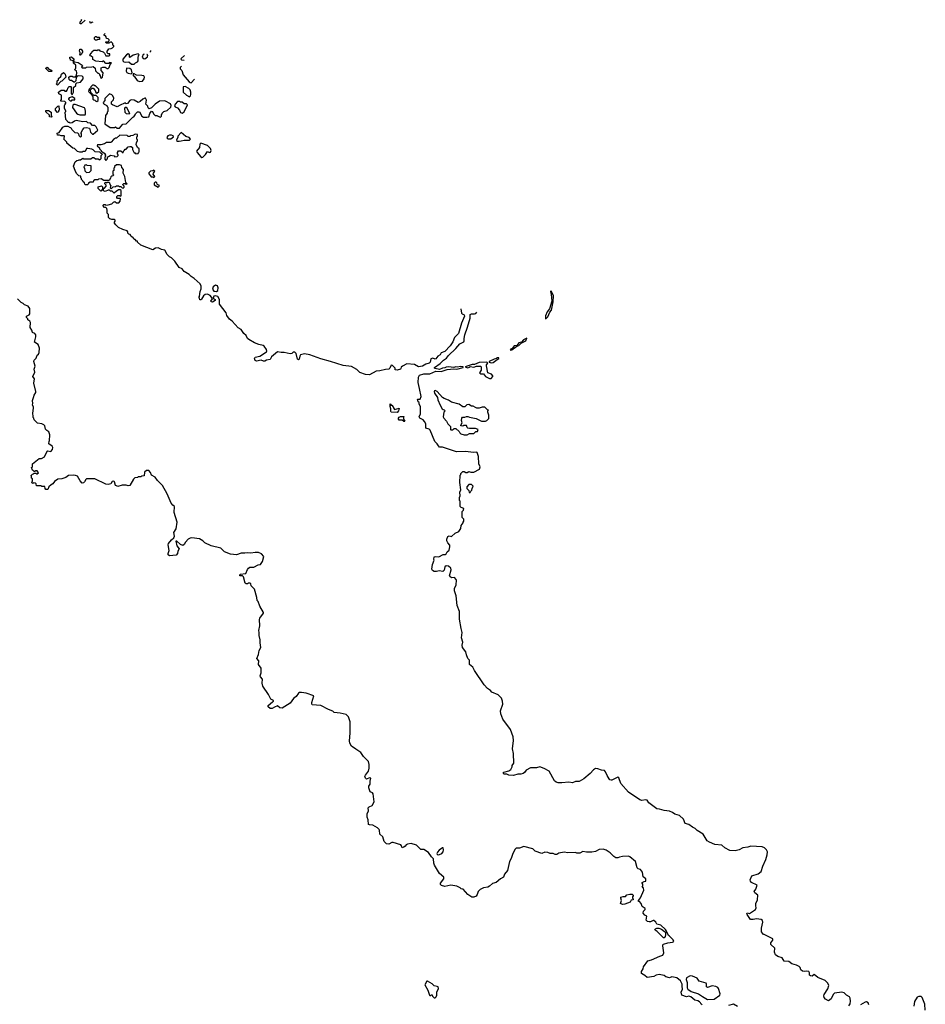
# Model space of a CAD drawing. Extents: x 1966327 to 2147849, y 395140 to 552178.
# Tile 285 of 316: x 2128360 to 2140492, y 415204 to 428396. Entities that reach past the tile are written whole.
import ezdxf

# ---------------------------------------------------------------- set-up
doc = ezdxf.new("R2010")
doc.units = 0

msp = doc.modelspace()

# ---------------------------------------------------------------- linework, layer by layer
at = {"layer": '0CON20XD'}
for points in [[(2129235, 428391), (2129185, 428340), (2129172, 428342), (2129170, 428365), (2129190, 428385), (2129190, 428396), (2129192, 428395)], [(2129342, 428362), (2129325, 428360), (2129315, 428350), (2129300, 428365), (2129304, 428376)], [(2129110, 427785), (2129082, 427812), (2129080, 427840), (2129065, 427850), (2129042, 427852), (2129040, 427865), (2129030, 427875), (2129030, 427895), (2129055, 427900), (2129090, 427865), (2129080, 427855), (2129080, 427840), (2129095, 427830), (2129145, 427822), (2129198, 427788), (2129200, 427775), (2129190, 427765), (2129195, 427750), (2129245, 427750), (2129255, 427758), (2129325, 427762), (2129345, 427770), (2129370, 427745), (2129375, 427710), (2129405, 427680), (2129415, 427680), (2129430, 427665), (2129430, 427655), (2129440, 427645), (2129442, 427622), (2129455, 427610), (2129470, 427625), (2129480, 427685), (2129453, 427713), (2129450, 427750), (2129475, 427760), (2129505, 427760), (2129533, 427743), (2129547, 427743), (2129560, 427755), (2129570, 427795), (2129588, 427818), (2129565, 427820), (2129555, 427810), (2129515, 427808), (2129485, 427840), (2129475, 427840), (2129465, 427830), (2129378, 427838), (2129342, 427862), (2129338, 427888), (2129318, 427908), (2129302, 427912), (2129300, 427925), (2129308, 427932), (2129312, 427948), (2129328, 427952), (2129332, 427968), (2129352, 427988), (2129385, 427988), (2129395, 427980), (2129405, 427990), (2129425, 427990), (2129435, 427980), (2129480, 427965), (2129498, 427948), (2129515, 427910), (2129555, 427910), (2129568, 427922), (2129568, 427938), (2129545, 427940), (2129532, 427952), (2129530, 427975), (2129550, 427995), (2129550, 428005), (2129585, 428010), (2129605, 428020), (2129620, 428035), (2129620, 428045), (2129610, 428055), (2129610, 428075), (2129585, 428100), (2129555, 428080), (2129525, 428080), (2129512, 428092), (2129515, 428100), (2129548, 428102), (2129558, 428112), (2129560, 428125), (2129545, 428140), (2129522, 428142), (2129518, 428168), (2129508, 428178), (2129492, 428182), (2129490, 428195), (2129507, 428211)], [(2129395, 428120), (2129375, 428120), (2129360, 428135), (2129360, 428155), (2129375, 428170), (2129385, 428170), (2129395, 428160), (2129425, 428160), (2129430, 428155), (2129428, 428132), (2129405, 428130), (2129395, 428120)], [(2129175, 427920), (2129160, 427925), (2129170, 427935), (2129170, 427955), (2129160, 427975), (2129165, 428000), (2129185, 428000), (2129200, 427975), (2129200, 427955), (2129192, 427948), (2129188, 427932), (2129175, 427920)], [(2130104, 427970), (2130115, 427970), (2130118, 427984)], [(2129858, 427798), (2129895, 427800), (2129912, 427818), (2129939, 427831), (2129946, 427844), (2129947, 427885), (2129953, 427917), (2129960, 427925), (2129945, 427940), (2129881, 427919), (2129835, 427890), (2129830, 427895), (2129830, 427925), (2129815, 427940), (2129790, 427925), (2129740, 427865), (2129740, 427845), (2129753, 427833), (2129775, 427828), (2129822, 427832), (2129858, 427798)], [(2130026, 427935), (2130012, 427928), (2130001, 427895), (2130014, 427874), (2130035, 427873), (2130070, 427900), (2130078, 427915), (2130069, 427929), (2130062, 427931)], [(2130568, 427914), (2130522, 427875), (2130520, 427865), (2130528, 427858), (2130565, 427853)], [(2128785, 427700), (2128752, 427702), (2128712, 427742), (2128712, 427748), (2128728, 427758), (2128752, 427732), (2128788, 427718), (2128790, 427705), (2128785, 427700)], [(2134268, 424523), (2134279, 424465), (2134286, 424455), (2134313, 424443), (2134319, 424425), (2134279, 424331), (2134238, 424192), (2134183, 424137), (2134165, 424081), (2134125, 424027), (2134055, 423951), (2134008, 423932), (2133993, 423905), (2133961, 423889), (2133935, 423852), (2133925, 423849), (2133895, 423859), (2133870, 423850), (2133857, 423805), (2133847, 423793), (2133801, 423779), (2133757, 423755), (2133705, 423743), (2133650, 423775), (2133545, 423786), (2133490, 423755), (2133472, 423738), (2133468, 423722), (2133460, 423715), (2133415, 423700), (2133390, 423705), (2133388, 423728), (2133355, 423762), (2133335, 423767), (2133318, 423725), (2133305, 423713), (2133259, 423711), (2133185, 423690), (2133135, 423686), (2133045, 423639), (2132995, 423641), (2132918, 423668), (2132877, 423707), (2132805, 423749), (2132695, 423762), (2132525, 423817), (2132395, 423850), (2132245, 423906), (2132175, 423917), (2132124, 423906), (2132113, 423887), (2132106, 423845), (2132095, 423837), (2132084, 423845), (2132064, 423925), (2132045, 423943), (2132025, 423942), (2132007, 423923), (2131985, 423920), (2131905, 423938), (2131865, 423937), (2131815, 423946), (2131732, 423878), (2131715, 423844), (2131665, 423833), (2131645, 423820), (2131625, 423821), (2131595, 423834), (2131531, 423821), (2131515, 423828), (2131504, 423854), (2131515, 423872), (2131575, 423886), (2131667, 423945), (2131671, 423955), (2131668, 423978), (2131635, 424023), (2131622, 424032), (2131562, 424045), (2131505, 424068), (2131430, 424110), (2131414, 424125), (2131394, 424165), (2131365, 424191), (2131325, 424243), (2131285, 424268), (2131206, 424356), (2131169, 424385), (2131135, 424433), (2131126, 424466), (2131036, 424585), (2131036, 424646), (2131013, 424685), (2130985, 424698), (2130960, 424690), (2130954, 424664), (2130980, 424645), (2130977, 424635), (2130945, 424609), (2130924, 424615), (2130922, 424625), (2130941, 424655), (2130930, 424680), (2130911, 424701), (2130875, 424718), (2130847, 424713), (2130823, 424697), (2130795, 424650), (2130785, 424640), (2130772, 424642), (2130770, 424665), (2130760, 424675), (2130768, 424685), (2130777, 424755), (2130789, 424791), (2130790, 424825), (2130777, 424857), (2130699, 424929), (2130655, 424956), (2130632, 424982), (2130565, 425024), (2130535, 425058), (2130495, 425077), (2130440, 425160), (2130394, 425204), (2130365, 425217), (2130335, 425248), (2130306, 425306), (2130258, 425318), (2130215, 425340), (2130180, 425335), (2130145, 425310), (2129985, 425373), (2129940, 425415), (2129938, 425428), (2129925, 425430), (2129905, 425450), (2129895, 425450), (2129890, 425465), (2129875, 425480), (2129865, 425480), (2129852, 425492), (2129850, 425505), (2129838, 425518), (2129822, 425522), (2129810, 425535), (2129810, 425555), (2129800, 425565), (2129743, 425583), (2129685, 425612), (2129650, 425645), (2129628, 425668), (2129628, 425682), (2129640, 425695), (2129638, 425708), (2129627, 425717), (2129595, 425718), (2129568, 425728), (2129550, 425745), (2129550, 425785), (2129530, 425805), (2129532, 425845), (2129527, 425867), (2129515, 425880), (2129495, 425880), (2129472, 425908), (2129485, 425920), (2129505, 425920), (2129515, 425910), (2129547, 425913), (2129595, 425930), (2129615, 425950), (2129635, 425960), (2129655, 425940), (2129688, 425942), (2129708, 425965), (2129710, 425995), (2129705, 426000), (2129672, 426002), (2129662, 426012), (2129660, 426025), (2129675, 426040), (2129695, 426040), (2129705, 426030), (2129720, 426035), (2129720, 426105), (2129708, 426118), (2129682, 426118), (2129668, 426102), (2129655, 426100), (2129625, 426070), (2129598, 426098), (2129575, 426100), (2129565, 426110), (2129545, 426110), (2129505, 426092), (2129482, 426102), (2129482, 426138), (2129495, 426140), (2129520, 426165), (2129518, 426178), (2129500, 426195), (2129502, 426208), (2129515, 426220), (2129525, 426210), (2129535, 426220), (2129558, 426218), (2129572, 426182), (2129580, 426175), (2129570, 426145), (2129585, 426130), (2129612, 426158), (2129645, 426160), (2129655, 426170), (2129685, 426170), (2129692, 426162), (2129715, 426160), (2129732, 426142), (2129745, 426140), (2129758, 426152), (2129760, 426165), (2129742, 426182), (2129742, 426188), (2129755, 426200), (2129775, 426200), (2129785, 426190), (2129800, 426195), (2129780, 426215), (2129768, 426295), (2129748, 426338), (2129749, 426389), (2129730, 426415), (2129725, 426440), (2129695, 426450), (2129655, 426450), (2129632, 426428), (2129630, 426415), (2129620, 426405), (2129620, 426375), (2129610, 426365), (2129610, 426325), (2129620, 426315), (2129608, 426302), (2129595, 426300), (2129582, 426288), (2129578, 426272), (2129558, 426242), (2129485, 426240), (2129452, 426262), (2129415, 426260), (2129405, 426250), (2129365, 426250), (2129350, 426235), (2129345, 426220), (2129305, 426220), (2129280, 426205), (2129278, 426192), (2129268, 426182), (2129242, 426182), (2129232, 426192), (2129228, 426208), (2129210, 426225), (2129208, 426238), (2129190, 426255), (2129188, 426268), (2129180, 426275), (2129178, 426298), (2129152, 426302), (2129122, 426335), (2129102, 426375), (2129083, 426435), (2129105, 426490), (2129125, 426508), (2129148, 426512), (2129155, 426520), (2129175, 426520), (2129205, 426540), (2129215, 426530), (2129315, 426532), (2129335, 426550), (2129355, 426550), (2129375, 426530), (2129412, 426532), (2129435, 426520), (2129450, 426535), (2129450, 426575), (2129470, 426595), (2129452, 426602), (2129435, 426620), (2129373, 426623), (2129345, 426652), (2129325, 426662), (2129275, 426670), (2129255, 426670), (2129235, 426630), (2129205, 426630), (2129195, 426620), (2129165, 426620), (2129135, 426630), (2129095, 426670), (2129070, 426675), (2128992, 426742), (2128990, 426755), (2128950, 426795), (2128957, 426803), (2128960, 426835), (2128955, 426840), (2128915, 426840), (2128895, 426850), (2128865, 426850), (2128860, 426875), (2128888, 426882), (2128940, 426955), (2128965, 426968), (2129005, 426968), (2129035, 426950), (2129045, 426950), (2129060, 426925), (2129100, 426885), (2129135, 426880), (2129148, 426868), (2129152, 426842), (2129175, 426820), (2129190, 426835), (2129190, 426865), (2129180, 426875), (2129182, 426885), (2129204, 426925), (2129225, 426946), (2129255, 426952), (2129293, 426943), (2129309, 426889), (2129335, 426860), (2129345, 426860), (2129408, 426915), (2129385, 426960), (2129365, 426980), (2129335, 426980), (2129307, 427007), (2129273, 427013), (2129255, 427030), (2129205, 427028), (2129115, 427043), (2129094, 427036), (2129065, 427013), (2129035, 427010), (2129025, 427020), (2129015, 427020), (2128978, 427058), (2128970, 427155), (2128980, 427165), (2128980, 427175), (2128960, 427205), (2128960, 427245), (2128963, 427257), (2128980, 427275), (2128980, 427285), (2128965, 427300), (2128912, 427302), (2128910, 427315), (2128920, 427325), (2128920, 427385), (2128885, 427400), (2128880, 427425), (2128915, 427450), (2128955, 427450), (2128965, 427440), (2128985, 427440), (2128998, 427452), (2129010, 427485), (2129025, 427500), (2129045, 427500), (2129050, 427495), (2129050, 427405), (2129065, 427390), (2129080, 427425), (2129080, 427485), (2129110, 427515), (2129112, 427538), (2129125, 427550), (2129173, 427557), (2129210, 427605), (2129210, 427625), (2129198, 427638), (2129147, 427643), (2129132, 427638), (2129118, 427622), (2129110, 427575), (2129095, 427560), (2129085, 427560), (2129055, 427580), (2129035, 427580), (2129023, 427593), (2129020, 427625), (2129035, 427640), (2129065, 427640), (2129075, 427630), (2129095, 427630), (2129108, 427632), (2129122, 427648), (2129127, 427687), (2129120, 427705), (2129100, 427725), (2129102, 427738), (2129110, 427745), (2129110, 427785)], [(2129855, 427670), (2129868, 427682), (2129856, 427726), (2129835, 427741), (2129790, 427745), (2129787, 427707), (2129795, 427688), (2129815, 427677), (2129855, 427670)], [(2130528, 427774), (2130510, 427755), (2130510, 427735), (2130530, 427715), (2130550, 427655), (2130632, 427562), (2130642, 427552), (2130655, 427550), (2130703, 427598)], [(2128865, 427520), (2128850, 427535), (2128860, 427545), (2128860, 427575), (2128878, 427592), (2128882, 427608), (2128910, 427635), (2128920, 427665), (2128947, 427687), (2128967, 427667), (2128980, 427625), (2128925, 427570), (2128912, 427568), (2128865, 427520)], [(2129965, 427567), (2130005, 427572), (2130027, 427603), (2130032, 427625), (2130023, 427643), (2129995, 427650), (2129924, 427654), (2129895, 427670), (2129882, 427668), (2129880, 427645), (2129895, 427640), (2129935, 427583), (2129965, 427567)], [(2129395, 427300), (2129410, 427315), (2129410, 427355), (2129385, 427380), (2129352, 427382), (2129312, 427422), (2129310, 427455), (2129332, 427478), (2129345, 427480), (2129372, 427445), (2129382, 427422), (2129395, 427410), (2129420, 427435), (2129420, 427465), (2129375, 427510), (2129365, 427510), (2129355, 427520), (2129335, 427520), (2129312, 427498), (2129308, 427482), (2129290, 427465), (2129280, 427435), (2129328, 427388), (2129330, 427375), (2129340, 427365), (2129342, 427332), (2129352, 427322), (2129368, 427318), (2129382, 427302), (2129395, 427300)], [(2130635, 427360), (2130650, 427375), (2130652, 427395), (2130652, 427425), (2130642, 427455), (2130625, 427472), (2130575, 427500), (2130552, 427498), (2130550, 427425), (2130594, 427384), (2130635, 427360)], [(2129055, 427310), (2129065, 427320), (2129098, 427322), (2129098, 427338), (2129065, 427360), (2129025, 427350), (2129013, 427337), (2129015, 427330), (2129035, 427310), (2129055, 427310)], [(2129695, 426940), (2129740, 426995), (2129788, 427002), (2129875, 427090), (2129888, 427092), (2129908, 427122), (2129910, 427135), (2129938, 427162), (2129965, 427160), (2129998, 427105), (2130018, 427088), (2130065, 427088), (2130090, 427095), (2130103, 427137), (2130125, 427170), (2130140, 427165), (2130153, 427133), (2130175, 427110), (2130205, 427110), (2130212, 427102), (2130245, 427090), (2130260, 427105), (2130260, 427125), (2130270, 427135), (2130270, 427145), (2130290, 427165), (2130335, 427180), (2130387, 427223), (2130391, 427245), (2130380, 427270), (2130314, 427304), (2130295, 427309), (2130234, 427306), (2130174, 427266), (2130126, 427214), (2130095, 427200), (2130083, 427213), (2130078, 427235), (2130051, 427265), (2130059, 427319), (2130045, 427342), (2130035, 427343), (2130010, 427330), (2129972, 427298), (2129945, 427286), (2129895, 427316), (2129855, 427323), (2129836, 427314), (2129805, 427271), (2129788, 427268), (2129775, 427280), (2129763, 427277), (2129705, 427252), (2129665, 427228), (2129603, 427253), (2129590, 427265), (2129590, 427295), (2129618, 427322), (2129620, 427345), (2129610, 427375), (2129595, 427390), (2129565, 427400), (2129502, 427338), (2129500, 427315), (2129480, 427285), (2129482, 427272), (2129492, 427262), (2129528, 427248), (2129532, 427232), (2129540, 427225), (2129540, 427165), (2129532, 427158), (2129530, 427145), (2129508, 427112), (2129502, 427002), (2129573, 426953), (2129635, 426950), (2129645, 426960), (2129665, 426940), (2129695, 426940)], [(2130535, 427142), (2130565, 427160), (2130610, 427255), (2130595, 427270), (2130565, 427270), (2130535, 427290), (2130515, 427290), (2130505, 427300), (2130475, 427300), (2130442, 427265), (2130433, 427243), (2130445, 427228), (2130476, 427216), (2130500, 427185), (2130514, 427154), (2130535, 427142)], [(2128785, 427090), (2128760, 427095), (2128758, 427118), (2128712, 427162), (2128712, 427178), (2128745, 427180), (2128780, 427155), (2128780, 427115), (2128790, 427095), (2128785, 427090)], [(2128865, 427150), (2128840, 427185), (2128840, 427205), (2128872, 427238), (2128885, 427240), (2128890, 427185), (2128880, 427175), (2128878, 427162), (2128865, 427150)], [(2129235, 427120), (2129242, 427128), (2129242, 427165), (2129237, 427197), (2129226, 427216), (2129105, 427260), (2129085, 427260), (2129071, 427249), (2129068, 427218), (2129121, 427141), (2129138, 427128), (2129165, 427122), (2129235, 427120)], [(2129825, 427130), (2129793, 427133), (2129773, 427153), (2129770, 427215), (2129785, 427230), (2129832, 427145), (2129825, 427130)], [(2129515, 426510), (2129530, 426525), (2129542, 426558), (2129560, 426565), (2129575, 426580), (2129625, 426570), (2129635, 426560), (2129668, 426562), (2129680, 426575), (2129678, 426588), (2129670, 426595), (2129670, 426615), (2129685, 426640), (2129715, 426640), (2129745, 426610), (2129750, 426635), (2129762, 426648), (2129775, 426660), (2129785, 426660), (2129815, 426690), (2129835, 426698), (2129855, 426698), (2129870, 426685), (2129870, 426655), (2129895, 426610), (2129905, 426610), (2129915, 426600), (2129948, 426602), (2129952, 426618), (2129960, 426625), (2129960, 426665), (2129940, 426685), (2129922, 426725), (2129923, 426747), (2129940, 426775), (2129940, 426785), (2129930, 426795), (2129930, 426825), (2129940, 426835), (2129938, 426858), (2129908, 426862), (2129877, 426843), (2129845, 426840), (2129835, 426830), (2129815, 426830), (2129802, 426842), (2129703, 426847), (2129655, 426810), (2129645, 426810), (2129615, 426792), (2129586, 426754), (2129575, 426748), (2129525, 426750), (2129497, 426733), (2129445, 426720), (2129402, 426718), (2129400, 426705), (2129428, 426678), (2129430, 426665), (2129450, 426645), (2129452, 426632), (2129508, 426598), (2129500, 426585), (2129510, 426575), (2129508, 426562), (2129500, 426555), (2129500, 426525), (2129515, 426510)], [(2130348, 426798), (2130385, 426800), (2130420, 426825), (2130418, 426838), (2130395, 426848), (2130365, 426848), (2130345, 426840), (2130333, 426817), (2130335, 426810), (2130348, 426798)], [(2130495, 426768), (2130525, 426773), (2130565, 426782), (2130635, 426780), (2130650, 426795), (2130630, 426815), (2130585, 426830), (2130525, 426882), (2130480, 426835), (2130478, 426815), (2130462, 426785), (2130465, 426770), (2130495, 426768)], [(2130798, 426548), (2130815, 426552), (2130851, 426589), (2130875, 426628), (2130905, 426618), (2130915, 426622), (2130927, 426645), (2130915, 426668), (2130878, 426708), (2130785, 426740), (2130774, 426726), (2130768, 426682), (2130730, 426635), (2130738, 426615), (2130787, 426557), (2130798, 426548)], [(2129255, 426350), (2129295, 426352), (2129317, 426373), (2129318, 426438), (2129265, 426440), (2129255, 426450), (2129232, 426448), (2129228, 426432), (2129220, 426425), (2129222, 426412), (2129230, 426405), (2129232, 426372), (2129255, 426350)], [(2130155, 426280), (2130170, 426295), (2130150, 426325), (2130152, 426338), (2130170, 426365), (2130155, 426380), (2130145, 426370), (2130112, 426368), (2130090, 426345), (2130092, 426332), (2130112, 426302), (2130122, 426292), (2130145, 426290), (2130155, 426280)], [(2129445, 426100), (2129410, 426135), (2129410, 426155), (2129458, 426168), (2129470, 426155), (2129470, 426125), (2129445, 426100)], [(2130215, 426150), (2130230, 426165), (2130228, 426178), (2130212, 426182), (2130202, 426192), (2130198, 426208), (2130188, 426218), (2130175, 426220), (2130160, 426205), (2130162, 426182), (2130215, 426150)], [(2130995, 424753), (2131014, 424766), (2131021, 424805), (2131008, 424828), (2130985, 424838), (2130950, 424815), (2130944, 424785), (2130960, 424760), (2130995, 424753)], [(2137237, 415445), (2137233, 415475), (2137215, 415520), (2137165, 415560), (2137095, 415573), (2137065, 415558), (2137015, 415573), (2136995, 415588), (2136925, 415603), (2136885, 415593), (2136855, 415578), (2136765, 415563), (2136735, 415590), (2136690, 415615), (2136690, 415645), (2136712, 415678), (2136717, 415705), (2136775, 415788), (2136825, 415799), (2136935, 415850), (2136978, 415862), (2136990, 415895), (2136977, 415985), (2136978, 416002), (2136985, 416010), (2137045, 416028), (2137106, 416034), (2137122, 416045), (2137115, 416067), (2137065, 416118), (2137050, 416125), (2137026, 416185), (2137011, 416205), (2136949, 416265), (2136898, 416278), (2136884, 416305), (2136855, 416328), (2136845, 416328), (2136812, 416308), (2136795, 416308), (2136770, 416315), (2136755, 416330), (2136760, 416385), (2136735, 416400), (2136713, 416425), (2136715, 416450), (2136740, 416475), (2136738, 416485), (2136700, 416515), (2136688, 416555), (2136665, 416580), (2136652, 416582), (2136650, 416595), (2136675, 416630), (2136720, 416735), (2136718, 416758), (2136700, 416775), (2136710, 416785), (2136710, 416815), (2136700, 416825), (2136700, 416835), (2136725, 416850), (2136748, 416852), (2136748, 416885), (2136712, 416912), (2136702, 416972), (2136675, 417010), (2136645, 417020), (2136633, 417033), (2136610, 417115), (2136535, 417178), (2136515, 417188), (2136435, 417182), (2136395, 417177), (2136375, 417168), (2136348, 417168), (2136320, 417185), (2136270, 417235), (2136215, 417267), (2136175, 417280), (2136124, 417276), (2136075, 417252), (2136025, 417243), (2135955, 417242), (2135905, 417250), (2135865, 417228), (2135825, 417228), (2135805, 417237), (2135705, 417233), (2135655, 417240), (2135585, 417230), (2135555, 417212), (2135535, 417212), (2135505, 417222), (2135465, 417222), (2135435, 417238), (2135395, 417240), (2135355, 417222), (2135266, 417256), (2135236, 417286), (2135115, 417316), (2135055, 417297), (2135010, 417295), (2134996, 417284), (2134966, 417225), (2134944, 417155), (2134923, 417117), (2134893, 416995), (2134857, 416945), (2134842, 416905), (2134801, 416885), (2134742, 416835), (2134695, 416822), (2134655, 416787), (2134630, 416775), (2134575, 416763), (2134530, 416740), (2134504, 416716), (2134490, 416675), (2134475, 416652), (2134445, 416640), (2134419, 416639), (2134362, 416675), (2134300, 416745), (2134275, 416750), (2134260, 416765), (2134217, 416787), (2134135, 416802), (2134055, 416782), (2134012, 416795), (2133999, 416809), (2133997, 416825), (2134041, 416885), (2134041, 416905), (2133986, 416955), (2133917, 417067), (2133906, 417095), (2133902, 417152), (2133875, 417180), (2133838, 417238), (2133775, 417278), (2133735, 417279), (2133675, 417337), (2133605, 417360), (2133555, 417351), (2133538, 417342), (2133526, 417324), (2133505, 417307), (2133485, 417300), (2133477, 417325), (2133465, 417339), (2133365, 417371), (2133345, 417370), (2133305, 417348), (2133274, 417354), (2133244, 417384), (2133227, 417447), (2133183, 417483), (2133182, 417535), (2133178, 417545), (2133155, 417568), (2133090, 417605), (2133047, 417607), (2133034, 417614), (2133030, 417675), (2133017, 417713), (2133013, 417755), (2133033, 417795), (2133030, 417835), (2133042, 417848), (2133083, 417867), (2133108, 417915), (2133095, 418022), (2133086, 418036), (2133055, 418050), (2133036, 418105), (2133037, 418125), (2133057, 418155), (2133054, 418195), (2133062, 418232), (2133045, 418239), (2133005, 418221), (2132992, 418232), (2132984, 418255), (2132991, 418275), (2133034, 418325), (2133044, 418366), (2133044, 418415), (2133032, 418455), (2132966, 418525), (2132929, 418579), (2132863, 418623), (2132805, 418661), (2132782, 418702), (2132778, 418732), (2132789, 418835), (2132786, 418986), (2132763, 419055), (2132732, 419085), (2132655, 419106), (2132575, 419112), (2132555, 419130), (2132495, 419154), (2132395, 419209), (2132280, 419215), (2132274, 419224), (2132274, 419245), (2132300, 419335), (2132200, 419370), (2132135, 419383), (2132108, 419382), (2132097, 419373), (2132062, 419328), (2132027, 419303), (2131983, 419237), (2131877, 419173), (2131847, 419175), (2131815, 419202), (2131772, 419185), (2131744, 419166), (2131715, 419166), (2131690, 419190), (2131691, 419205), (2131745, 419258), (2131760, 419265), (2131762, 419275), (2131725, 419292), (2131694, 419354), (2131619, 419465), (2131609, 419505), (2131612, 419562), (2131585, 419590), (2131580, 419605), (2131597, 419643), (2131594, 419705), (2131558, 419755), (2131562, 419805), (2131536, 419835), (2131561, 419889), (2131566, 419944), (2131590, 419985), (2131581, 420045), (2131583, 420085), (2131566, 420145), (2131570, 420185), (2131563, 420213), (2131577, 420275), (2131571, 420359), (2131575, 420378), (2131628, 420445), (2131628, 420455), (2131577, 420537), (2131555, 420600), (2131540, 420615), (2131536, 420655), (2131506, 420766), (2131462, 420812), (2131457, 420837), (2131448, 420848), (2131425, 420848), (2131413, 420837), (2131395, 420837), (2131380, 420845), (2131359, 420929), (2131345, 420943), (2131310, 420945), (2131313, 420967), (2131390, 420975), (2131412, 421028), (2131425, 421048), (2131445, 421062), (2131499, 421061), (2131555, 421092), (2131585, 421098), (2131615, 421138), (2131632, 421205), (2131598, 421238), (2131560, 421255), (2131515, 421256), (2131455, 421248), (2131415, 421254), (2131375, 421246), (2131325, 421249), (2131264, 421224), (2131185, 421234), (2131105, 421266), (2131055, 421316), (2130925, 421346), (2130842, 421385), (2130815, 421412), (2130768, 421438), (2130665, 421453), (2130645, 421450), (2130615, 421434), (2130580, 421395), (2130564, 421366), (2130545, 421351), (2130515, 421362), (2130465, 421407), (2130452, 421408), (2130463, 421345), (2130496, 421305), (2130479, 421275), (2130476, 421244), (2130455, 421220), (2130365, 421213), (2130347, 421227), (2130347, 421245), (2130362, 421285), (2130349, 421359), (2130354, 421376), (2130393, 421425), (2130427, 421453), (2130433, 421475), (2130424, 421525), (2130458, 421575), (2130470, 421665), (2130429, 421795), (2130436, 421875), (2130410, 421890), (2130390, 421920), (2130335, 422042), (2130273, 422155), (2130205, 422223), (2130175, 422268), (2130128, 422295), (2130111, 422331), (2130088, 422355), (2130060, 422355), (2130032, 422335), (2130028, 422282), (2129995, 422280), (2129985, 422270), (2129945, 422270), (2129937, 422263), (2129904, 422256), (2129885, 422240), (2129837, 422155), (2129815, 422148), (2129785, 422158), (2129735, 422158), (2129677, 422143), (2129655, 422148), (2129642, 422155), (2129632, 422202), (2129622, 422212), (2129601, 422209), (2129580, 422175), (2129545, 422170), (2129514, 422174), (2129365, 422243), (2129255, 422242), (2129244, 422236), (2129230, 422205), (2129215, 422190), (2129198, 422188), (2129172, 422215), (2129135, 422278), (2129109, 422289), (2129075, 422293), (2129015, 422289), (2128976, 422264), (2128926, 422244), (2128872, 422238), (2128825, 422208), (2128805, 422178), (2128780, 422165), (2128752, 422138), (2128735, 422100), (2128712, 422102), (2128700, 422115), (2128695, 422140), (2128655, 422140), (2128645, 422150), (2128585, 422150), (2128580, 422175), (2128568, 422188), (2128545, 422190), (2128535, 422180), (2128522, 422192), (2128530, 422215), (2128530, 422245), (2128520, 422255), (2128520, 422275), (2128512, 422288), (2128532, 422308), (2128545, 422310), (2128555, 422320), (2128575, 422320), (2128585, 422310), (2128595, 422310), (2128610, 422325), (2128595, 422350), (2128575, 422350), (2128565, 422340), (2128555, 422340), (2128532, 422362), (2128520, 422395), (2128530, 422405), (2128533, 422447), (2128620, 422515), (2128652, 422518), (2128693, 422537), (2128727, 422613), (2128735, 422620), (2128775, 422608), (2128800, 422635), (2128802, 422665), (2128793, 422683), (2128750, 422715), (2128753, 422747), (2128760, 422755), (2128763, 422835), (2128752, 422875), (2128725, 422890), (2128705, 422910), (2128697, 422955), (2128685, 422968), (2128655, 422982), (2128600, 422990), (2128554, 423034), (2128550, 423055), (2128540, 423065), (2128538, 423135), (2128542, 423145), (2128543, 423203), (2128530, 423235), (2128538, 423255), (2128532, 423295), (2128547, 423333), (2128553, 423365), (2128575, 423400), (2128578, 423415), (2128550, 423525), (2128558, 423585), (2128538, 423615), (2128562, 423675), (2128553, 423715), (2128567, 423755), (2128550, 423815), (2128555, 423832), (2128581, 423859), (2128595, 423900), (2128612, 423915), (2128623, 423935), (2128627, 423995), (2128608, 424045), (2128560, 424075), (2128577, 424145), (2128578, 424175), (2128565, 424190), (2128530, 424205), (2128522, 424235), (2128501, 424271), (2128505, 424340), (2128496, 424356), (2128470, 424375), (2128467, 424387), (2128450, 424405), (2128450, 424425), (2128485, 424440), (2128496, 424454), (2128496, 424525), (2128475, 424558), (2128424, 424574), (2128405, 424592), (2128380, 424605), (2128332, 424655)], [(2135405, 424388), (2135415, 424391), (2135436, 424415), (2135463, 424477), (2135484, 424505), (2135506, 424615), (2135511, 424695), (2135485, 424753), (2135475, 424762), (2135470, 424755), (2135481, 424715), (2135490, 424625), (2135457, 424523), (2135425, 424480), (2135402, 424428), (2135402, 424392), (2135405, 424388)], [(2139469, 415185), (2139485, 415212), (2139491, 415245), (2139486, 415286), (2139475, 415304), (2139437, 415325), (2139405, 415357), (2139375, 415364), (2139275, 415352), (2139256, 415334), (2139233, 415277), (2139195, 415252), (2139155, 415274), (2139139, 415295), (2139134, 415315), (2139139, 415335), (2139188, 415412), (2139200, 415455), (2139188, 415485), (2139153, 415523), (2139054, 415564), (2139005, 415602), (2138975, 415582), (2138954, 415584), (2138943, 415595), (2138942, 415625), (2138930, 415645), (2138895, 415648), (2138875, 415642), (2138849, 415649), (2138826, 415666), (2138815, 415698), (2138802, 415712), (2138765, 415730), (2138706, 415746), (2138665, 415778), (2138602, 415782), (2138574, 415824), (2138515, 415844), (2138485, 415867), (2138473, 415903), (2138476, 415955), (2138424, 416005), (2138425, 416025), (2138452, 416065), (2138449, 416079), (2138335, 416140), (2138325, 416140), (2138297, 416175), (2138296, 416224), (2138315, 416305), (2138312, 416325), (2138295, 416338), (2138231, 416349), (2138185, 416341), (2138152, 416342), (2138104, 416405), (2138100, 416415), (2138105, 416428), (2138135, 416422), (2138217, 416473), (2138226, 416494), (2138223, 416525), (2138223, 416555), (2138244, 416605), (2138251, 416665), (2138208, 416695), (2138201, 416715), (2138220, 416745), (2138242, 416802), (2138166, 416836), (2138150, 416855), (2138147, 416873), (2138167, 416923), (2138255, 416951), (2138292, 416985), (2138314, 417055), (2138358, 417145), (2138375, 417208), (2138379, 417245), (2138366, 417275), (2138339, 417299), (2138305, 417314), (2138156, 417324), (2138115, 417311), (2138050, 417300), (2137997, 417273), (2137945, 417259), (2137875, 417263), (2137805, 417301), (2137766, 417336), (2137675, 417345), (2137600, 417375), (2137571, 417395), (2137515, 417483), (2137435, 417530), (2137408, 417558), (2137375, 417575), (2137325, 417614), (2137277, 417627), (2137253, 417683), (2137201, 417731), (2137135, 417749), (2137105, 417774), (2137065, 417790), (2136995, 417799), (2136930, 417820), (2136894, 417824), (2136787, 417905), (2136768, 417938), (2136745, 417943), (2136695, 417935), (2136670, 417945), (2136515, 418045), (2136412, 418162), (2136385, 418238), (2136375, 418248), (2136295, 418208), (2136285, 418208), (2136265, 418212), (2136255, 418223), (2136229, 418271), (2136210, 418320), (2136195, 418338), (2136155, 418340), (2136105, 418360), (2136075, 418362), (2136048, 418345), (2136002, 418295), (2135916, 418225), (2135855, 418190), (2135805, 418188), (2135765, 418173), (2135715, 418180), (2135625, 418169), (2135575, 418170), (2135545, 418181), (2135525, 418197), (2135454, 418325), (2135385, 418363), (2135330, 418385), (2135285, 418372), (2135205, 418372), (2135145, 418340), (2135122, 418308), (2135105, 418297), (2135075, 418287), (2135035, 418287), (2134975, 418270), (2134915, 418273), (2134885, 418288), (2134848, 418288), (2134838, 418305), (2134848, 418315), (2134915, 418330), (2134940, 418350), (2134958, 418385), (2134958, 418405), (2134978, 418435), (2134976, 418564), (2134963, 418625), (2134976, 418736), (2134971, 418785), (2134934, 418885), (2134831, 419025), (2134804, 419095), (2134803, 419135), (2134831, 419225), (2134829, 419265), (2134816, 419305), (2134771, 419351), (2134686, 419385), (2134669, 419409), (2134628, 419435), (2134582, 419482), (2134451, 419675), (2134430, 419720), (2134387, 419755), (2134388, 419815), (2134365, 419838), (2134344, 419885), (2134336, 419925), (2134294, 419985), (2134289, 420015), (2134298, 420055), (2134281, 420115), (2134288, 420185), (2134273, 420237), (2134254, 420365), (2134252, 420465), (2134219, 420545), (2134208, 420675), (2134184, 420745), (2134187, 420775), (2134206, 420825), (2134212, 420885), (2134207, 420897), (2134185, 420920), (2134145, 420918), (2134122, 420935), (2134118, 420945), (2134139, 421025), (2134134, 421045), (2134105, 421073), (2134075, 421080), (2134055, 421067), (2134045, 421022), (2134029, 421001), (2133978, 421012), (2133945, 421003), (2133914, 421004), (2133892, 421015), (2133882, 421035), (2133892, 421098), (2133912, 421155), (2133908, 421165), (2133912, 421198), (2133935, 421202), (2133975, 421198), (2134035, 421228), (2134062, 421228), (2134075, 421240), (2134088, 421265), (2134115, 421290), (2134122, 421335), (2134122, 421355), (2134095, 421388), (2134084, 421415), (2134083, 421435), (2134095, 421470), (2134115, 421482), (2134147, 421473), (2134192, 421518), (2134245, 421540), (2134272, 421578), (2134273, 421617), (2134300, 421655), (2134300, 421665), (2134310, 421675), (2134310, 421705), (2134290, 421725), (2134290, 421805), (2134307, 421823), (2134310, 421845), (2134275, 421858), (2134260, 421875), (2134260, 421945), (2134250, 421955), (2134250, 421995), (2134262, 422015), (2134258, 422065), (2134270, 422095), (2134258, 422195), (2134260, 422295), (2134268, 422302), (2134270, 422315), (2134295, 422340), (2134315, 422340), (2134335, 422330), (2134355, 422330), (2134375, 422340), (2134405, 422332), (2134445, 422332), (2134518, 422372), (2134528, 422405), (2134512, 422445), (2134508, 422545), (2134488, 422595), (2134479, 422599), (2134435, 422597), (2134335, 422612), (2134214, 422606), (2134025, 422670), (2133985, 422670), (2133970, 422685), (2133952, 422715), (2133922, 422742), (2133858, 422895), (2133845, 422908), (2133803, 422923), (2133802, 422982), (2133785, 423010), (2133764, 423034), (2133720, 423055), (2133713, 423073), (2133730, 423115), (2133730, 423215), (2133710, 423245), (2133710, 423265), (2133700, 423275), (2133690, 423305), (2133695, 423310), (2133725, 423310), (2133738, 423345), (2133718, 423455), (2133700, 423535), (2133702, 423605), (2133717, 423635), (2133775, 423652), (2133855, 423650), (2133935, 423687), (2134006, 423684), (2134085, 423707), (2134175, 423718), (2134215, 423713), (2134300, 423735), (2134300, 423745), (2134265, 423750), (2134225, 423742), (2134205, 423746), (2134175, 423737), (2134105, 423746), (2134075, 423742), (2134055, 423730), (2134025, 423726), (2133985, 423709), (2133925, 423720), (2133918, 423725), (2133917, 423735), (2133991, 423789), (2134039, 423835), (2134080, 423860), (2134105, 423895), (2134205, 423988), (2134255, 424051), (2134309, 424081), (2134316, 424095), (2134314, 424126), (2134323, 424175), (2134359, 424275), (2134394, 424395), (2134397, 424445), (2134412, 424455), (2134455, 424454), (2134470, 424460), (2134483, 424477)], [(2134935, 423970), (2134955, 423974), (2135019, 424021), (2135045, 424029), (2135079, 424061), (2135142, 424095), (2135155, 424130), (2135110, 424105), (2135084, 424076), (2135045, 424066), (2135019, 424031), (2134985, 424024), (2134958, 423992), (2134932, 423975), (2134935, 423970)], [(2134675, 423798), (2134705, 423802), (2134739, 423831), (2134780, 423855), (2134780, 423865), (2134760, 423865), (2134739, 423851), (2134715, 423848), (2134650, 423815), (2134650, 423805), (2134675, 423798)], [(2134655, 423588), (2134675, 423590), (2134700, 423615), (2134698, 423625), (2134680, 423645), (2134630, 423665), (2134614, 423756), (2134615, 423770), (2134630, 423795), (2134620, 423805), (2134515, 423801), (2134455, 423777), (2134420, 423775), (2134330, 423745), (2134365, 423731), (2134385, 423738), (2134395, 423750), (2134445, 423740), (2134478, 423752), (2134535, 423752), (2134542, 423745), (2134542, 423698), (2134522, 423665), (2134532, 423652), (2134572, 423652), (2134600, 423615), (2134655, 423588)], [(2134355, 422832), (2134388, 422852), (2134445, 422850), (2134473, 422877), (2134495, 422880), (2134500, 422905), (2134465, 422920), (2134385, 422918), (2134363, 422923), (2134353, 422933), (2134345, 422960), (2134305, 422960), (2134295, 422950), (2134272, 422952), (2134270, 422965), (2134290, 422995), (2134280, 423025), (2134282, 423058), (2134292, 423068), (2134322, 423068), (2134345, 423080), (2134365, 423080), (2134388, 423068), (2134475, 423052), (2134545, 423018), (2134602, 423018), (2134620, 423025), (2134646, 423054), (2134646, 423096), (2134630, 423135), (2134630, 423155), (2134640, 423165), (2134625, 423170), (2134592, 423202), (2134557, 423203), (2134515, 423192), (2134485, 423192), (2134465, 423198), (2134435, 423218), (2134415, 423218), (2134375, 423238), (2134350, 423235), (2134322, 423208), (2134298, 423208), (2134246, 423246), (2134145, 423273), (2134105, 423297), (2134045, 423320), (2134023, 423333), (2133952, 423415), (2133925, 423427), (2133917, 423423), (2133912, 423415), (2133915, 423390), (2133958, 423335), (2133963, 423303), (2133993, 423233), (2134022, 423182), (2134032, 423172), (2134048, 423168), (2134060, 423155), (2134043, 423137), (2134032, 423075), (2134042, 423055), (2134080, 423015), (2134095, 422980), (2134130, 422945), (2134130, 422905), (2134135, 422900), (2134165, 422900), (2134182, 422918), (2134205, 422920), (2134248, 422878), (2134255, 422860), (2134270, 422845), (2134315, 422832), (2134355, 422832)], [(2133415, 423132), (2133338, 423138), (2133330, 423145), (2133333, 423183), (2133322, 423215), (2133322, 423248), (2133330, 423245), (2133332, 423232), (2133345, 423230), (2133365, 423210), (2133368, 423195), (2133383, 423173), (2133445, 423190), (2133436, 423154), (2133415, 423132)], [(2133515, 423010), (2133505, 423010), (2133485, 423030), (2133445, 423030), (2133433, 423043), (2133433, 423057), (2133445, 423070), (2133463, 423077), (2133508, 423078), (2133500, 423065), (2133500, 423045), (2133520, 423015), (2133515, 423010)], [(2134395, 422060), (2134402, 422078), (2134417, 422093), (2134420, 422115), (2134436, 422144), (2134415, 422170), (2134375, 422170), (2134350, 422135), (2134350, 422115), (2134378, 422088), (2134382, 422062), (2134395, 422060)], [(2133965, 417208), (2133985, 417212), (2134015, 417226), (2134032, 417245), (2134039, 417275), (2134035, 417298), (2134025, 417298), (2133981, 417269), (2133956, 417244), (2133950, 417225), (2133954, 417214), (2133965, 417208)], [(2136435, 416542), (2136410, 416555), (2136422, 416595), (2136412, 416625), (2136415, 416640), (2136445, 416650), (2136475, 416650), (2136495, 416670), (2136535, 416678), (2136565, 416678), (2136578, 416668), (2136580, 416655), (2136570, 416645), (2136570, 416625), (2136580, 416615), (2136578, 416602), (2136552, 416598), (2136537, 416573), (2136465, 416543), (2136435, 416542)], [(2136995, 416092), (2136985, 416092), (2136900, 416180), (2136872, 416195), (2136869, 416205), (2136876, 416215), (2136895, 416223), (2136923, 416223), (2136960, 416210), (2137000, 416180), (2137010, 416165), (2137010, 416135), (2137007, 416113), (2136995, 416092)], [(2137575, 415270), (2137665, 415271), (2137742, 415325), (2137744, 415345), (2137724, 415415), (2137715, 415428), (2137685, 415442), (2137635, 415452), (2137575, 415427), (2137562, 415438), (2137563, 415475), (2137555, 415487), (2137462, 415515), (2137434, 415555), (2137375, 415581), (2137344, 415586), (2137294, 415556), (2137290, 415535), (2137302, 415495), (2137300, 415425), (2137310, 415405), (2137356, 415376), (2137455, 415344), (2137506, 415306), (2137575, 415270)], [(2133925, 415290), (2133940, 415305), (2133948, 415325), (2133948, 415365), (2133969, 415415), (2133966, 415436), (2133955, 415443), (2133912, 415452), (2133886, 415476), (2133825, 415513), (2133815, 415513), (2133786, 415465), (2133827, 415395), (2133848, 415328), (2133855, 415320), (2133865, 415320), (2133875, 415330), (2133885, 415330), (2133892, 415312), (2133912, 415292), (2133925, 415290)], [(2137505, 415198), (2137490, 415205), (2137482, 415225), (2137468, 415238), (2137445, 415251), (2137405, 415257), (2137350, 415305), (2137325, 415312), (2137295, 415302), (2137232, 415325), (2137220, 415365), (2137238, 415405), (2137237, 415445)], [(2140492, 415125), (2140486, 415205), (2140452, 415295), (2140435, 415307), (2140405, 415307), (2140385, 415298), (2140348, 415242), (2140338, 415178)], [(2137975, 415172), (2137925, 415206), (2137855, 415186)], [(2139736, 415195), (2139725, 415222), (2139705, 415236), (2139685, 415231), (2139625, 415196)]]:
    msp.add_lwpolyline(points, dxfattribs=at)

doc.saveas('drawing.dxf')
